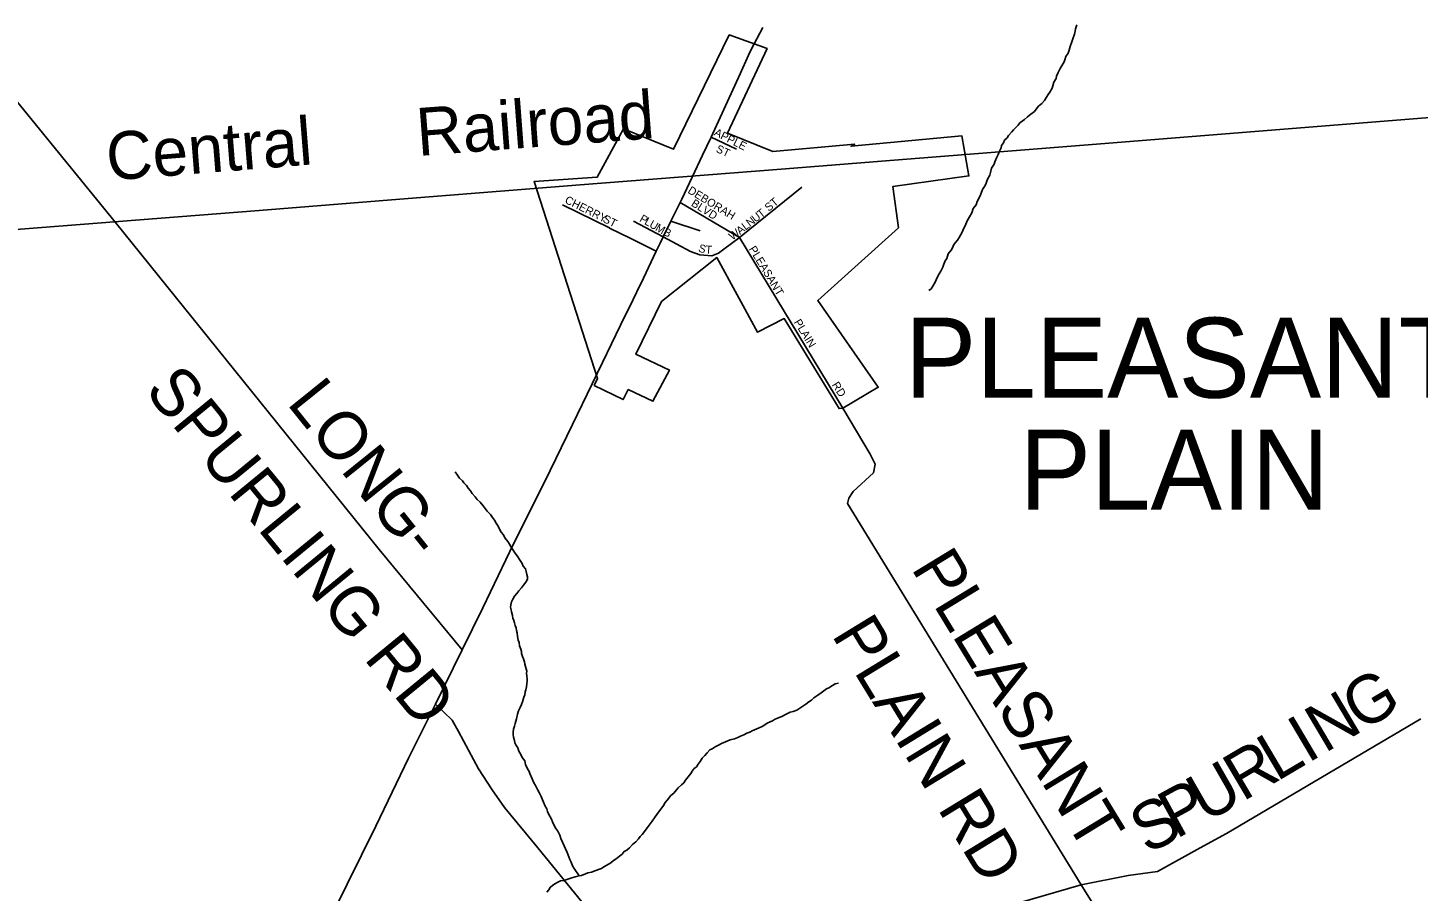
# Model space of a CAD drawing. Extents: x 1310247 to 1664935, y 284496 to 704931.
# Drawn here: x 1508041 to 1516729, y 465820 to 471214 of the extents above; entities that cross this region are included whole.
import ezdxf

# ---------------------------------------------------------------- set-up
doc = ezdxf.new("R2010")
doc.units = 0
for name, color, linetype in [('GM_P_State_Alignment', 7, 'Continuous'), ('GM_X_Corporation_Text', 7, 'Continuous'), ('GM_X_County_Road_Text', 7, 'Continuous'), ('GM_X_County_Subdivision_Text', 7, 'Continuous'), ('GM_X_Interchange_Ramps', 7, 'Continuous'), ('GM_X_Interstate_Shield', 7, 'Continuous'), ('GM_X_Major_Lake_Text', 7, 'Continuous'), ('GM_X_Minor_River_Text', 7, 'Continuous'), ('GM_X_Rail_Line', 7, 'Continuous'), ('GM_X_State_Route', 7, 'Continuous'), ('GM_X_Township_Road', 7, 'Continuous'), ('GM_X_Township_Subdivision', 7, 'Continuous')]:
    doc.layers.add(name, color=color, linetype=linetype)

msp = doc.modelspace()

# ---------------------------------------------------------------- linework, layer by layer
at = {"layer": 'GM_X_Corporation_Text'}
for points in [[(1512310.4, 470532.3), (1512469.6, 470456)], [(1512877.2, 470218.3), (1512488.3, 469903.7), (1512472.9, 469892.3), (1512472.2, 469891.9)], [(1512116.6, 470122.6), (1512488.3, 469903.7)], [(1511382.1, 470108.2), (1511675.2, 469963.8), (1511675.2, 469963.7)], [(1511675.2, 469963.7), (1511805.5, 469899.5), (1511805.5, 469899.5)], [(1511825.7, 470005.9), (1512010.9, 469908.2), (1512182.3, 469817.7), (1512240, 469796.1), (1512314.2, 469790)], [(1512059.7, 470007.1), (1512242.2, 469946.5)], [(1511805.5, 469899.5), (1511968.3, 469819.2)], [(1512472.2, 469891.9), (1512356.9, 469806.9), (1512314.2, 469790)], [(1513133.2, 468838.7), (1512488.3, 469903.7)]]:
    msp.add_lwpolyline(points, dxfattribs=at)
at = {"layer": 'GM_X_County_Road_Text'}
for points in [[(1510754.8, 467327.3), (1510235.5, 467954.1), (1508589.3, 469997.4), (1507876.6, 470873.8), (1507839.7, 470959.4), (1507742.4, 471214.7), (1507555, 471576.2), (1506883.6, 471047.9), (1506826.1, 471061.2), (1506787.7, 471096.6), (1505333.7, 472949.9)], [(1516330.6, 463119.8), (1514623.6, 465860.9), (1513163.9, 468242.6), (1513170.5, 468276.6), (1513199.3, 468318.3), (1513325.6, 468434.6), (1513336.5, 468488.6), (1513305.4, 468551.3), (1513133.2, 468838.7)]]:
    msp.add_lwpolyline(points, dxfattribs=at)
at = {"layer": 'GM_X_County_Subdivision_Text'}
msp.add_lwpolyline([(1516746.2, 466897.5), (1516247.4, 466604.4), (1515531.7, 466180.3), (1515365.6, 466090.6), (1515100.1, 465942.3), (1514917, 465919.1), (1514623.6, 465860.9), (1514162.7, 465726.2), (1513912.5, 465651.9), (1513815.5, 465615.3), (1513721.7, 465528.5), (1513355.5, 465233.4), (1512857.7, 464874.1), (1512502.2, 464616.9), (1511958, 465265.1), (1511762.8, 465492.7), (1511503.7, 465753.5), (1511227.9, 466090.6), (1511018.9, 466342.6), (1510942.3, 466454.1), (1510858, 466585.7), (1510731.2, 466818.3), (1510692.1, 466889.2), (1510588.9, 466988.4)], dxfattribs=at)
at = {"layer": 'GM_X_Interstate_Shield'}
for points in [[(1512544.4, 471044), (1512544.5, 471044.3), (1512560, 471078.3), (1512634.5, 471216.7)], [(1511845.1, 469561.2), (1511846.9, 469564.9), (1511889.1, 469649.9), (1511968.3, 469819.2), (1511992, 469869.9), (1512010.9, 469908.2), (1512059.7, 470007.1), (1512116.6, 470122.6), (1512126.7, 470143.1), (1512257.3, 470418.4), (1512310.4, 470532.3), (1512390.3, 470703.7), (1512491.3, 470927.7), (1512544.4, 471044)], [(1511567.9, 468990.2), (1511632.4, 469123.2), (1511743.8, 469356.9), (1511821.6, 469513.8)], [(1511821.6, 469513.8), (1511823.5, 469517.6), (1511845.1, 469561.2)], [(1508494.3, 463882.1), (1508663, 464062.1), (1508835.4, 464245.9), (1508991.4, 464418.2), (1509180.3, 464617.6), (1509371, 464808.9), (1509539.6, 464998.9), (1509629.2, 465104.8), (1509679.4, 465171.6), (1509738.6, 465270.3), (1509802.6, 465397), (1509886.5, 465559.5), (1510037.4, 465864.1), (1510214.9, 466226.5), (1510420.3, 466652.2), (1510588.9, 466988.4), (1510754.8, 467327.3), (1510884, 467590.6), (1511076.6, 467990.7), (1511268.9, 468376.7), (1511444.2, 468735.1), (1511567.9, 468990.2)]]:
    msp.add_lwpolyline(points, dxfattribs=at)
at = {"layer": 'GM_X_Major_Lake_Text'}
msp.add_lwpolyline([(1511579.9, 468978.9), (1511601.7, 469024.4), (1511204.4, 470254.2), (1511599, 470281.4), (1511762.8, 470582.9), (1512075.5, 470455.4), (1512423.6, 471170.3), (1512660.8, 471084.8), (1512413.9, 470555.4), (1512695.9, 470442.5), (1513206.7, 470487.2), (1513185.5, 470474), (1513877, 470540.1), (1513921.2, 470289.3), (1513445.8, 470222.5), (1513482, 469965), (1512976.7, 469510), (1513355.2, 468969.3), (1513133.2, 468838.7), (1513110.7, 468835.7), (1512767.3, 469397.9), (1512600.1, 469313.3), (1512345.4, 469778.8), (1512001.4, 469505.5), (1511841, 469175.1), (1512049.8, 469076.5), (1511946.8, 468881.4), (1511793, 468954.7), (1511760.7, 468891.8)], close=True, dxfattribs=at)
at = {"layer": 'GM_X_Minor_River_Text'}
for points in [[(1513670.6, 469572.8), (1513685, 469584.5), (1513695.4, 469600.3), (1513712.2, 469630), (1513720.8, 469649.9), (1513735.5, 469677.6), (1513746, 469693.4), (1513758.7, 469719.2), (1513765.1, 469737.1), (1513773.7, 469759), (1513784.1, 469772.8), (1513788.5, 469788.7), (1513792.9, 469802.6), (1513811.6, 469826.3), (1513818, 469840.2), (1513826.5, 469860), (1513849.3, 469887.6), (1513859.7, 469903.4), (1513868.1, 469919.2), (1513876.5, 469933.1), (1513889.3, 469962.8), (1513899.8, 469980.6), (1513908.4, 470004.5), (1513925.3, 470034.2), (1513939.9, 470057.9), (1513948.7, 470085.8), (1513967.3, 470109.5), (1513973.9, 470129.3), (1513992.8, 470165), (1513997.2, 470181), (1514005.9, 470204.8), (1514022.5, 470228.5), (1514029, 470244.4), (1514037.6, 470268.3), (1514052.3, 470294), (1514056.7, 470309.9), (1514063.5, 470337.9), (1514080.2, 470363.5), (1514084.5, 470377.5), (1514095.3, 470405.3), (1514103.8, 470423.2), (1514114.4, 470447), (1514122.9, 470464.8), (1514125.2, 470478.8), (1514137.7, 470496.6), (1514144.2, 470512.5), (1514160.6, 470528.1), (1514169, 470542), (1514189.6, 470563.6), (1514200, 470577.4), (1514228.9, 470606.8), (1514239.3, 470620.6), (1514269.9, 470641.9), (1514288.4, 470657.5), (1514308.9, 470675), (1514331.5, 470692.6), (1514341.9, 470706.4), (1514356.4, 470724.1), (1514376.9, 470741.6), (1514393.5, 470761.3), (1514406, 470781.1), (1514416.4, 470796.9), (1514426.9, 470812.7), (1514441.5, 470836.4), (1514446, 470852.3), (1514452.5, 470874.2), (1514467.2, 470898), (1514469.6, 470912), (1514480.2, 470935.8), (1514492.8, 470959.6), (1514516, 471001.1), (1514520.3, 471015.1), (1514526.9, 471035), (1514541.5, 471056.7), (1514548, 471074.6), (1514554.6, 471098.5), (1514565.3, 471126.3), (1514571.9, 471146.3), (1514580.6, 471174.1), (1514585.1, 471194.1), (1514587.5, 471208.1), (1514596.1, 471234)], [(1511155.7, 467817.6), (1511150.1, 467833.8), (1511136.5, 467850.2), (1511128.9, 467868.4), (1511117.3, 467886.8), (1511097.9, 467915.3), (1511084.3, 467933.7), (1511074.7, 467950), (1511061.1, 467970.4), (1511051.5, 467988.7), (1511039.9, 468005), (1511022.4, 468027.5), (1511012.8, 468045.8), (1510999.2, 468064.2), (1510985.7, 468086.6), (1510980, 468100.8), (1510968.4, 468119.1), (1510956.8, 468137.4), (1510945.2, 468155.8), (1510931.6, 468174.2), (1510912.1, 468194.7), (1510898.4, 468211.1), (1510886.8, 468227.4), (1510867.2, 468250), (1510849.6, 468268.5), (1510836, 468284.8), (1510818.4, 468305.3), (1510806.8, 468321.6), (1510793.1, 468338), (1510781.5, 468354.4), (1510765.8, 468370.8), (1510756.1, 468385.1), (1510738.5, 468401.5), (1510724.9, 468419.9), (1510711.3, 468440.3)], [(1511485.8, 465915.5), (1511454.8, 465962.5), (1511445.1, 465978.7), (1511435.7, 466001), (1511428, 466017.3), (1511422.5, 466035.5), (1511411.1, 466061.8), (1511401.6, 466084.1), (1511392, 466104.4), (1511382.6, 466126.7), (1511371.1, 466149.1), (1511365.5, 466169.3), (1511352.1, 466195.7), (1511340.5, 466212), (1511330.9, 466230.3), (1511319.5, 466254.6), (1511313.9, 466270.8), (1511294.6, 466303.4), (1511288.9, 466317.6), (1511283.3, 466335.8), (1511273.7, 466352.1), (1511262.3, 466376.4), (1511256.6, 466390.6), (1511249.1, 466412.8), (1511237.6, 466433.2), (1511226.1, 466455.5), (1511212.6, 466479.9), (1511203, 466498.2), (1511191.6, 466522.6), (1511178.3, 466555), (1511174.7, 466569.1), (1511161.1, 466589.5), (1511151.6, 466611.8), (1511146.2, 466634), (1511130.7, 466656.5), (1511121.1, 466674.8), (1511109.5, 466695.1), (1511102, 466715.4), (1511090.4, 466733.7), (1511084.7, 466747.9), (1511081.1, 466762), (1511075.6, 466782.2), (1511074, 466800.3), (1511074.4, 466814.3), (1511076.8, 466832.3), (1511081.3, 466850.3), (1511085.7, 466868.2), (1511094.5, 466898.1), (1511101.3, 466926.1), (1511107.8, 466948), (1511116.4, 466967.8), (1511124.9, 466987.7), (1511131.3, 467003.6), (1511140.1, 467031.5), (1511146.5, 467047.4), (1511148.9, 467065.4), (1511153.3, 467079.3), (1511157.8, 467097.2), (1511158.2, 467115.3), (1511160.7, 467133.3), (1511161, 467147.3), (1511159.4, 467163.4), (1511157.9, 467181.5), (1511158.2, 467195.6), (1511154.6, 467209.7), (1511150.9, 467223.8), (1511147.2, 467238), (1511143.6, 467254.1), (1511138.1, 467272.3), (1511132.4, 467286.5), (1511126.8, 467304.7), (1511125.2, 467318.8), (1511121.5, 467332.9), (1511114, 467353.1), (1511110.5, 467373.3), (1511104.8, 467389.5), (1511101.4, 467411.6), (1511097.9, 467433.8), (1511094.3, 467449.9), (1511092.7, 467466), (1511087, 467480.2), (1511081.4, 467496.4), (1511077.8, 467512.5), (1511072.1, 467526.7), (1511068.5, 467542.8), (1511063, 467565), (1511061.4, 467579.1), (1511057.8, 467595.3), (1511060.1, 467609.3), (1511062.6, 467627.2), (1511071.1, 467645.1), (1511081.6, 467662.9), (1511096.1, 467680.6), (1511108.5, 467696.4), (1511125.1, 467716), (1511137.5, 467731.8), (1511152.1, 467751.5), (1511162.6, 467769.3), (1511163, 467785.3), (1511159.3, 467799.5), (1511155.7, 467817.6)], [(1511499.9, 465919.2), (1511526.3, 465928.6), (1511540.5, 465934.3), (1511562.7, 465939.8), (1511591.1, 465949.1), (1511607.3, 465954.8), (1511625.5, 465962.3), (1511639.8, 465972), (1511658.2, 465983.6), (1511684.7, 465997), (1511701.1, 466012.7), (1511717.4, 466022.3), (1511738, 466039.9), (1511754.3, 466051.5), (1511766.8, 466069.3), (1511783.1, 466076.9), (1511801.5, 466090.5), (1511820.1, 466112.1), (1511840.6, 466127.7), (1511857.2, 466147.4), (1511867.6, 466161.2), (1511880, 466174.9), (1511900.7, 466202.5), (1511923.6, 466232), (1511942.3, 466257.7), (1511956.9, 466279.4), (1511975.6, 466305), (1511996.4, 466332.6), (1512013.1, 466356.3), (1512023.6, 466374.1), (1512038.1, 466391.8), (1512058.8, 466417.4), (1512077.3, 466433), (1512093.8, 466452.7), (1512104.2, 466466.5), (1512124.8, 466484), (1512139.2, 466497.7), (1512151.6, 466513.5), (1512168.2, 466535.1), (1512184.8, 466554.8), (1512193.2, 466570.7), (1512205.7, 466586.4), (1512220, 466598.1), (1512230.5, 466613.9), (1512242.9, 466629.7), (1512255.5, 466651.4), (1512272, 466669.1), (1512286.5, 466684.8), (1512303, 466702.5), (1512317.2, 466710.1), (1512335.6, 466721.7), (1512356, 466733.3), (1512376.3, 466742.8), (1512400.7, 466754.3), (1512429.1, 466765.6), (1512457.4, 466773), (1512477.7, 466780.5), (1512494, 466788.1), (1512514.3, 466797.7), (1512534.6, 466807.2), (1512552.9, 466814.8), (1512567.2, 466822.5), (1512581.4, 466828.2), (1512595.6, 466833.8), (1512611.8, 466841.5), (1512630.1, 466849.1), (1512646.5, 466860.7), (1512660.8, 466870.4), (1512679, 466878), (1512693.2, 466883.7), (1512707.5, 466893.3), (1512725.8, 466900.9), (1512742, 466906.6), (1512756.3, 466914.2), (1512774.6, 466923.8), (1512788.9, 466931.5), (1512805.1, 466939.1), (1512823.3, 466942.7), (1512845.6, 466952.2), (1512866, 466963.8), (1512884.4, 466975.4), (1512902.8, 466989), (1512921.2, 467002.6), (1512937.6, 467014.2), (1512952, 467027.9), (1512976.5, 467045.4), (1512999, 467058.9), (1513015.4, 467072.5), (1513031.7, 467084.2), (1513046, 467091.8), (1513068.4, 467105.3), (1513086.7, 467115), (1513107, 467120.5)], [(1511284.3, 465814.1), (1511296.8, 465829.8), (1511305.2, 465843.7), (1511321.6, 465857.3), (1511337.9, 465869), (1511352.2, 465876.6), (1511370.5, 465884.2), (1511388.6, 465887.8), (1511408.9, 465893.3), (1511433.2, 465900.8), (1511461.5, 465910.1), (1511485.8, 465915.5), (1511499.9, 465919.2)]]:
    msp.add_lwpolyline(points, dxfattribs=at)
at = {"layer": 'GM_X_State_Route'}
msp.add_lwpolyline([(1507858.7, 469945.1), (1509485.5, 470073.4), (1510366.2, 470143.5), (1511491.6, 470233.2), (1512747.4, 470330.7), (1513454.2, 470387.5), (1514639.9, 470481.5), (1517922.1, 470743), (1520768.9, 470972.3), (1522141.1, 471084.5)], dxfattribs=at)

# ---------------------------------------------------------------- texts
at = {"layer": 'GM_P_State_Alignment'}
for s, rotation, p in [('Railroad', 4.34125, (1510479.6, 470413.3)), ('Central', 4.56012, (1508542.6, 470259.2))]:
    msp.add_text(s, height=299, rotation=rotation, dxfattribs=at).set_placement(p)
at = {"layer": 'GM_X_Interchange_Ramps'}
for s, p in [('PLEASANT', (1513521.5, 468903.5)), ('PLAIN', (1514238.7, 468204.6))]:
    msp.add_text(s, height=500, rotation=0.00001, dxfattribs=at).set_placement(p)
at = {"layer": 'GM_X_Rail_Line'}
for s, rotation, p in [('APPLE', 332.81927, (1512324.8, 470545)), ('ST', 334.98231, (1512336.6, 470440.8)), ('DEBORAH', 328.44837, (1512160.2, 470185.8)), ('CHERRY', 333.4332, (1511392, 470122.7)), ('BLVD', 327.99216, (1512181.8, 470105.2)), ('ST', 39.7984, (1512670.9, 470064.3)), ('ST', 333.43495, (1511629.6, 470003.8)), ('P', 329.95009, (1511858.9, 470007.9)), ('U', 38.33892, (1512588.1, 469996)), ('T', 38.30145, (1512622.6, 470023.3)), ('L', 329.94752, (1511889.4, 469990.3)), ('U', 329.95291, (1511919.9, 469972.7)), ('M', 329.95465, (1511957.9, 469950.7)), ('B', 333.78902, (1512006.8, 469922.5)), ('W', 36.03602, (1512443.4, 469884.8)), ('A', 38.13099, (1512491.2, 469919.6)), ('L', 38.30554, (1512525.9, 469946.9)), ('N', 38.33854, (1512553.6, 469968.7)), ('S', 343.14636, (1512227.2, 469817.4)), ('T', 356.68355, (1512273.5, 469804.9)), ('PLEASANT', 301.24223, (1512544.2, 469833.1)), ('PLAIN', 301.53595, (1512825.8, 469375.5)), ('RD', 302.00662, (1513063.3, 468984))]:
    msp.add_text(s, height=50, rotation=rotation, dxfattribs=at).set_placement(p)
at = {"layer": 'GM_X_Township_Road'}
for s, rotation, p in [('SPURLING RD', 309.33558, (1508764.8, 468946.1)), ('LONG-', 308.79266, (1509654.1, 468868)), ('PLEASANT', 301.37874, (1513556.5, 467839.3)), ('PLAIN RD', 301.40128, (1513059.3, 467422.7))]:
    msp.add_text(s, height=300, rotation=rotation, dxfattribs=at).set_placement(p)
at = {"layer": 'GM_X_Township_Subdivision'}
for s, rotation, p in [('G', 30.60247, (1516371.1, 466813.9)), ('N', 30.60203, (1516143.9, 466679.5)), ('I', 30.60479, (1516037.8, 466616.8)), ('R', 30.54164, (1515632.2, 466377.2)), ('L', 30.59975, (1515844.7, 466502.5)), ('U', 29.70848, (1515398.7, 466243.9)), ('P', 28.64548, (1515215.8, 466143.9)), ('S', 28.38217, (1515036.4, 466047))]:
    msp.add_text(s, height=300, rotation=rotation, dxfattribs=at).set_placement(p)

doc.saveas('drawing.dxf')
